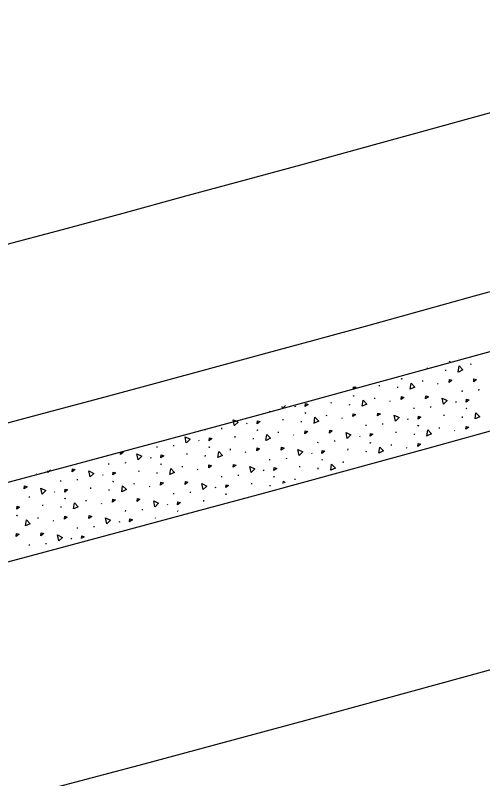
# Model space of a CAD drawing. Extents: x 2338610 to 2351914, y 366540 to 376484.
# Drawn here: x 2348278.12 to 2348302.47, y 367554.01 to 367593.81 of the extents above; entities that cross this region are included whole.
import ezdxf

# ---------------------------------------------------------------- set-up
doc = ezdxf.new("R2010")
doc.units = 0
for name, color, linetype in [('RD_HC_Cl', 7, 'Continuous'), ('RD_PD_ConcMed', 7, 'Continuous'), ('RD_PD_Final_LnLine', 7, 'Continuous')]:
    doc.layers.add(name, color=color, linetype=linetype)

msp = doc.modelspace()

# ---------------------------------------------------------------- linework, layer by layer
at = {"layer": 'RD_HC_Cl'}
msp.add_arc((2347533.93, 370355.677), 2880.79, 281.440729, 295.940729, dxfattribs=at)
at = {"layer": 'RD_PD_ConcMed'}
for p, q in [((2348300.717, 367575.771), (2348300.749, 367575.747)), ((2348300.742, 367575.767), (2348300.774, 367575.743)), ((2348301.854, 367575.604), (2348301.859, 367575.658)), ((2348299.592, 367575.371), (2348299.597, 367575.426)), ((2348300.546, 367575.274), (2348300.55, 367575.328)), ((2348298.212, 367574.88), (2348298.244, 367574.856)), ((2348298.237, 367574.876), (2348298.269, 367574.852)), ((2348295.731, 367574.303), (2348295.745, 367574.438)), ((2348297.088, 367574.48), (2348297.092, 367574.534)), ((2348298.041, 367574.383), (2348298.046, 367574.437)), ((2348299.35, 367574.713), (2348299.354, 367574.767)), ((2348300.122, 367574.611), (2348300.154, 367574.587)), ((2348301.404, 367574.189), (2348301.408, 367574.243)), ((2348302.275, 367574.257), (2348302.279, 367574.312)), ((2348294.583, 367573.589), (2348294.587, 367573.643)), ((2348295.707, 367573.989), (2348295.739, 367573.965)), ((2348295.732, 367573.984), (2348295.764, 367573.96)), ((2348296.845, 367573.821), (2348296.849, 367573.876)), ((2348297.618, 367573.719), (2348297.65, 367573.695)), ((2348301.06, 367573.677), (2348301.082, 367573.632)), ((2348292.042, 367573.307), (2348292.02, 367573.415)), ((2348292.205, 367573.466), (2348292.046, 367573.31)), ((2348292.676, 367573.446), (2348292.698, 367573.4)), ((2348295.537, 367573.491), (2348295.541, 367573.546)), ((2348298.899, 367573.297), (2348298.903, 367573.352)), ((2348299.77, 367573.366), (2348299.774, 367573.42)), ((2348301.586, 367573.329), (2348301.618, 367573.305)), ((2348301.611, 367573.324), (2348301.643, 367573.3)), ((2348291.387, 367573.135), (2348291.391, 367573.189)), ((2348293.202, 367573.097), (2348293.235, 367573.073)), ((2348293.228, 367573.093), (2348293.26, 367573.069)), ((2348294.34, 367572.93), (2348294.344, 367572.985)), ((2348295.113, 367572.828), (2348295.145, 367572.804)), ((2348300.462, 367572.929), (2348300.466, 367572.983)), ((2348301.415, 367572.831), (2348301.419, 367572.886)), ((2348289.537, 367572.416), (2348289.475, 367572.717)), ((2348290.172, 367572.554), (2348290.194, 367572.509)), ((2348292.078, 367572.697), (2348292.082, 367572.752)), ((2348293.032, 367572.6), (2348293.036, 367572.654)), ((2348296.394, 367572.406), (2348296.398, 367572.461)), ((2348297.265, 367572.475), (2348297.269, 367572.529)), ((2348298.555, 367572.786), (2348298.577, 367572.74)), ((2348299.081, 367572.437), (2348299.113, 367572.414)), ((2348299.106, 367572.433), (2348299.138, 367572.409)), ((2348288.011, 367572.175), (2348288.015, 367572.229)), ((2348288.882, 367572.243), (2348288.886, 367572.298)), ((2348290.698, 367572.206), (2348290.73, 367572.182)), ((2348290.723, 367572.202), (2348290.755, 367572.178)), ((2348291.835, 367572.039), (2348291.84, 367572.093)), ((2348297.957, 367572.037), (2348297.961, 367572.092)), ((2348300.219, 367572.27), (2348300.223, 367572.325)), ((2348300.991, 367572.168), (2348301.024, 367572.144)), ((2348287.667, 367571.663), (2348287.689, 367571.618)), ((2348289.573, 367571.806), (2348289.578, 367571.861)), ((2348290.527, 367571.709), (2348290.531, 367571.763)), ((2348292.608, 367571.937), (2348292.64, 367571.913)), ((2348294.76, 367571.583), (2348294.765, 367571.638)), ((2348296.05, 367571.894), (2348296.072, 367571.849)), ((2348298.911, 367571.94), (2348298.915, 367571.995)), ((2348285.506, 367571.283), (2348285.51, 367571.338)), ((2348286.377, 367571.352), (2348286.381, 367571.406)), ((2348288.193, 367571.315), (2348288.225, 367571.291)), ((2348288.218, 367571.31), (2348288.25, 367571.286)), ((2348293.889, 367571.515), (2348293.894, 367571.569)), ((2348296.576, 367571.546), (2348296.608, 367571.522)), ((2348296.602, 367571.542), (2348296.634, 367571.518)), ((2348297.714, 367571.379), (2348297.718, 367571.433)), ((2348298.487, 367571.277), (2348298.519, 367571.253)), ((2348287.069, 367570.915), (2348287.073, 367570.969)), ((2348288.022, 367570.817), (2348288.027, 367570.872)), ((2348289.331, 367571.147), (2348289.335, 367571.202)), ((2348290.103, 367571.045), (2348290.135, 367571.021)), ((2348293.546, 367571.003), (2348293.568, 367570.958)), ((2348295.452, 367571.146), (2348295.456, 367571.201)), ((2348296.406, 367571.049), (2348296.41, 367571.103)), ((2348283.001, 367570.392), (2348283.005, 367570.447)), ((2348283.872, 367570.461), (2348283.877, 367570.515)), ((2348285.162, 367570.772), (2348285.184, 367570.726)), ((2348291.385, 367570.624), (2348291.389, 367570.678)), ((2348292.256, 367570.692), (2348292.26, 367570.746)), ((2348294.072, 367570.655), (2348294.104, 367570.631)), ((2348294.097, 367570.65), (2348294.129, 367570.626)), ((2348295.209, 367570.487), (2348295.213, 367570.542)), ((2348279.813, 367569.982), (2348279.822, 367570.067)), ((2348284.564, 367570.023), (2348284.568, 367570.078)), ((2348285.688, 367570.423), (2348285.72, 367570.4)), ((2348285.713, 367570.419), (2348285.746, 367570.395)), ((2348286.826, 367570.256), (2348286.83, 367570.311)), ((2348287.599, 367570.154), (2348287.631, 367570.13)), ((2348291.041, 367570.112), (2348291.063, 367570.067)), ((2348292.947, 367570.255), (2348292.952, 367570.309)), ((2348293.901, 367570.157), (2348293.905, 367570.212)), ((2348279.237, 367569.907), (2348279.247, 367569.899)), ((2348282.658, 367569.88), (2348282.68, 367569.835)), ((2348285.518, 367569.926), (2348285.522, 367569.981)), ((2348288.88, 367569.732), (2348288.884, 367569.787)), ((2348289.751, 367569.801), (2348289.755, 367569.855)), ((2348291.567, 367569.764), (2348291.599, 367569.74)), ((2348291.592, 367569.759), (2348291.624, 367569.735)), ((2348292.705, 367569.596), (2348292.709, 367569.651)), ((2348280.497, 367569.501), (2348280.501, 367569.555)), ((2348281.368, 367569.569), (2348281.372, 367569.624)), ((2348283.184, 367569.532), (2348283.216, 367569.508)), ((2348283.209, 367569.528), (2348283.241, 367569.504)), ((2348284.321, 367569.365), (2348284.325, 367569.419)), ((2348285.094, 367569.263), (2348285.126, 367569.239)), ((2348290.443, 367569.363), (2348290.447, 367569.418)), ((2348291.396, 367569.266), (2348291.4, 367569.321)), ((2348280.153, 367568.989), (2348280.175, 367568.944)), ((2348282.059, 367569.132), (2348282.063, 367569.187)), ((2348283.013, 367569.035), (2348283.017, 367569.089)), ((2348286.375, 367568.841), (2348286.379, 367568.895)), ((2348287.246, 367568.909), (2348287.25, 367568.964)), ((2348288.536, 367569.22), (2348288.558, 367569.175)), ((2348289.062, 367568.872), (2348289.094, 367568.848)), ((2348289.087, 367568.868), (2348289.119, 367568.844)), ((2348278.863, 367568.678), (2348278.867, 367568.733)), ((2348280.679, 367568.641), (2348280.711, 367568.617)), ((2348280.704, 367568.636), (2348280.736, 367568.612)), ((2348281.816, 367568.474), (2348281.821, 367568.528)), ((2348287.938, 367568.472), (2348287.942, 367568.527)), ((2348279.555, 367568.241), (2348279.559, 367568.295)), ((2348280.508, 367568.143), (2348280.512, 367568.198)), ((2348282.589, 367568.371), (2348282.621, 367568.348)), ((2348284.742, 367568.018), (2348284.746, 367568.073)), ((2348286.031, 367568.329), (2348286.053, 367568.284)), ((2348278.174, 367567.75), (2348278.206, 367567.726)), ((2348278.199, 367567.745), (2348278.231, 367567.721)), ((2348283.87, 367567.95), (2348283.875, 367568.004)), ((2348286.557, 367567.981), (2348286.59, 367567.957)), ((2348286.583, 367567.976), (2348286.615, 367567.952)), ((2348279.312, 367567.582), (2348279.316, 367567.637)), ((2348280.084, 367567.48), (2348280.117, 367567.456)), ((2348283.527, 367567.438), (2348283.549, 367567.393)), ((2348285.434, 367567.594), (2348285.437, 367567.635)), ((2348281.366, 367567.058), (2348281.37, 367567.113)), ((2348282.237, 367567.127), (2348282.241, 367567.181)), ((2348281.022, 367566.546), (2348281.044, 367566.501)), ((2348278.861, 367566.167), (2348278.865, 367566.222)), ((2348279.732, 367566.235), (2348279.736, 367566.29))]:
    msp.add_line(p, q, dxfattribs=at)
for points in [[(2348301.199, 367575.212), (2348301.245, 367575.529), (2348301.442, 367575.322), (2348301.204, 367575.213)], [(2348300.72, 367574.67), (2348300.736, 367574.823), (2348300.868, 367574.782), (2348300.72, 367574.67)], [(2348301.999, 367574.704), (2348302.015, 367574.857), (2348302.148, 367574.816), (2348301.999, 367574.704)], [(2348295.778, 367574.447), (2348295.879, 367574.415), (2348295.731, 367574.303)], [(2348298.694, 367574.32), (2348298.74, 367574.637), (2348298.937, 367574.431), (2348298.699, 367574.322)], [(2348296.189, 367573.429), (2348296.235, 367573.746), (2348296.433, 367573.539), (2348296.194, 367573.431)], [(2348298.215, 367573.779), (2348298.231, 367573.932), (2348298.364, 367573.891), (2348298.215, 367573.779)], [(2348299.494, 367573.813), (2348299.51, 367573.966), (2348299.643, 367573.925), (2348299.494, 367573.813)], [(2348300.425, 367573.538), (2348300.36, 367573.852), (2348300.616, 367573.725), (2348300.43, 367573.542)], [(2348301.609, 367573.643), (2348301.626, 367573.797), (2348301.758, 367573.755), (2348301.609, 367573.643)], [(2348293.226, 367573.412), (2348293.242, 367573.565), (2348293.375, 367573.524), (2348293.226, 367573.412)], [(2348293.684, 367572.538), (2348293.731, 367572.855), (2348293.928, 367572.648), (2348293.69, 367572.54)], [(2348295.71, 367572.887), (2348295.726, 367573.04), (2348295.859, 367572.999), (2348295.71, 367572.887)], [(2348296.99, 367572.922), (2348297.006, 367573.075), (2348297.138, 367573.033), (2348296.99, 367572.922)], [(2348297.921, 367572.647), (2348297.856, 367572.96), (2348298.112, 367572.834), (2348297.925, 367572.65)], [(2348299.105, 367572.752), (2348299.121, 367572.905), (2348299.253, 367572.864), (2348299.105, 367572.752)], [(2348302.068, 367572.769), (2348302.114, 367573.086), (2348302.311, 367572.879), (2348302.073, 367572.771)], [(2348289.489, 367572.721), (2348289.728, 367572.602), (2348289.541, 367572.419)], [(2348290.721, 367572.521), (2348290.738, 367572.674), (2348290.87, 367572.633), (2348290.721, 367572.521)], [(2348293.206, 367571.996), (2348293.222, 367572.149), (2348293.354, 367572.108), (2348293.206, 367571.996)], [(2348294.485, 367572.03), (2348294.501, 367572.183), (2348294.633, 367572.142), (2348294.485, 367572.03)], [(2348295.416, 367571.756), (2348295.351, 367572.069), (2348295.607, 367571.942), (2348295.42, 367571.759)], [(2348299.563, 367571.878), (2348299.609, 367572.195), (2348299.807, 367571.988), (2348299.568, 367571.88)], [(2348301.589, 367572.227), (2348301.605, 367572.381), (2348301.738, 367572.339), (2348301.589, 367572.227)], [(2348287.032, 367571.524), (2348286.968, 367571.838), (2348287.224, 367571.711), (2348287.037, 367571.528)], [(2348288.217, 367571.629), (2348288.233, 367571.783), (2348288.365, 367571.741), (2348288.217, 367571.629)], [(2348291.18, 367571.646), (2348291.226, 367571.963), (2348291.423, 367571.757), (2348291.185, 367571.648)], [(2348296.6, 367571.861), (2348296.616, 367572.014), (2348296.749, 367571.973), (2348296.6, 367571.861)], [(2348290.701, 367571.105), (2348290.717, 367571.258), (2348290.849, 367571.217), (2348290.701, 367571.105)], [(2348291.98, 367571.139), (2348291.996, 367571.292), (2348292.129, 367571.251), (2348291.98, 367571.139)], [(2348297.058, 367570.986), (2348297.105, 367571.303), (2348297.302, 367571.097), (2348297.064, 367570.988)], [(2348299.084, 367571.336), (2348299.1, 367571.489), (2348299.233, 367571.448), (2348299.084, 367571.336)], [(2348283.597, 367570.908), (2348283.613, 367571.061), (2348283.745, 367571.019), (2348283.597, 367570.908)], [(2348284.528, 367570.633), (2348284.463, 367570.947), (2348284.719, 367570.82), (2348284.532, 367570.636)], [(2348285.712, 367570.738), (2348285.728, 367570.891), (2348285.861, 367570.85), (2348285.712, 367570.738)], [(2348288.675, 367570.755), (2348288.721, 367571.072), (2348288.919, 367570.865), (2348288.68, 367570.757)], [(2348292.911, 367570.864), (2348292.846, 367571.178), (2348293.102, 367571.051), (2348292.915, 367570.868)], [(2348294.095, 367570.97), (2348294.111, 367571.123), (2348294.244, 367571.081), (2348294.095, 367570.97)], [(2348279.942, 367570.1), (2348279.961, 367570.094), (2348279.813, 367569.982)], [(2348281.092, 367570.016), (2348281.108, 367570.169), (2348281.241, 367570.128), (2348281.092, 367570.016)], [(2348282.023, 367569.742), (2348281.958, 367570.055), (2348282.214, 367569.928), (2348282.027, 367569.745)], [(2348286.17, 367569.864), (2348286.217, 367570.181), (2348286.414, 367569.974), (2348286.176, 367569.866)], [(2348288.196, 367570.213), (2348288.212, 367570.367), (2348288.345, 367570.325), (2348288.196, 367570.213)], [(2348289.475, 367570.248), (2348289.492, 367570.401), (2348289.624, 367570.359), (2348289.475, 367570.248)], [(2348290.406, 367569.973), (2348290.341, 367570.287), (2348290.598, 367570.16), (2348290.411, 367569.976)], [(2348291.59, 367570.078), (2348291.607, 367570.231), (2348291.739, 367570.19), (2348291.59, 367570.078)], [(2348294.554, 367570.095), (2348294.6, 367570.412), (2348294.797, 367570.205), (2348294.559, 367570.097)], [(2348283.207, 367569.847), (2348283.223, 367570), (2348283.356, 367569.959), (2348283.207, 367569.847)], [(2348278.587, 367569.125), (2348278.603, 367569.278), (2348278.736, 367569.237), (2348278.587, 367569.125)], [(2348283.666, 367568.972), (2348283.712, 367569.289), (2348283.909, 367569.083), (2348283.671, 367568.974)], [(2348285.691, 367569.322), (2348285.708, 367569.475), (2348285.84, 367569.434), (2348285.691, 367569.322)], [(2348286.971, 367569.356), (2348286.987, 367569.509), (2348287.119, 367569.468), (2348286.971, 367569.356)], [(2348287.902, 367569.082), (2348287.837, 367569.395), (2348288.093, 367569.269), (2348287.906, 367569.085)], [(2348289.086, 367569.187), (2348289.102, 367569.34), (2348289.234, 367569.299), (2348289.086, 367569.187)], [(2348292.078, 367569.404), (2348292.095, 367569.521), (2348292.18, 367569.432)], [(2348279.518, 367568.85), (2348279.453, 367569.164), (2348279.709, 367569.037), (2348279.523, 367568.854)], [(2348280.702, 367568.956), (2348280.719, 367569.109), (2348280.851, 367569.067), (2348280.702, 367568.956)], [(2348283.187, 367568.431), (2348283.203, 367568.584), (2348283.335, 367568.543), (2348283.187, 367568.431)], [(2348284.466, 367568.465), (2348284.482, 367568.618), (2348284.615, 367568.577), (2348284.466, 367568.465)], [(2348285.397, 367568.19), (2348285.332, 367568.504), (2348285.588, 367568.377), (2348285.401, 367568.194)], [(2348286.581, 367568.296), (2348286.597, 367568.449), (2348286.73, 367568.407), (2348286.581, 367568.296)], [(2348278.198, 367568.064), (2348278.214, 367568.217), (2348278.346, 367568.176), (2348278.198, 367568.064)], [(2348281.161, 367568.081), (2348281.207, 367568.398), (2348281.404, 367568.191), (2348281.166, 367568.083)], [(2348280.682, 367567.54), (2348280.698, 367567.693), (2348280.831, 367567.651), (2348280.682, 367567.54)], [(2348281.961, 367567.574), (2348281.977, 367567.727), (2348282.11, 367567.686), (2348281.961, 367567.574)], [(2348278.656, 367567.19), (2348278.702, 367567.507), (2348278.9, 367567.3), (2348278.661, 367567.192)], [(2348282.892, 367567.299), (2348282.827, 367567.613), (2348283.083, 367567.486), (2348282.896, 367567.303)], [(2348284.076, 367567.404), (2348284.093, 367567.557), (2348284.225, 367567.516), (2348284.076, 367567.404)], [(2348278.177, 367566.648), (2348278.193, 367566.801), (2348278.326, 367566.76), (2348278.177, 367566.648)], [(2348279.456, 367566.682), (2348279.473, 367566.835), (2348279.605, 367566.794), (2348279.456, 367566.682)], [(2348280.387, 367566.408), (2348280.323, 367566.721), (2348280.579, 367566.595), (2348280.392, 367566.411)], [(2348281.575, 367566.542), (2348281.588, 367566.666), (2348281.72, 367566.625), (2348281.63, 367566.557)]]:
    msp.add_lwpolyline(points, dxfattribs=at)
at = {"layer": 'RD_PD_Final_LnLine'}
for radius, end in [(2859.79, 291.465397), (2847.79, 290.498626), (2887.79, 291.594881), (2899.79, 291.348467), (2871.79, 288.717673), (2883.79, 288.734281), (2911.79, 288.974322)]:
    msp.add_arc((2347533.93, 370355.677), radius, 280.380274, end, dxfattribs=at)

doc.saveas('drawing.dxf')
